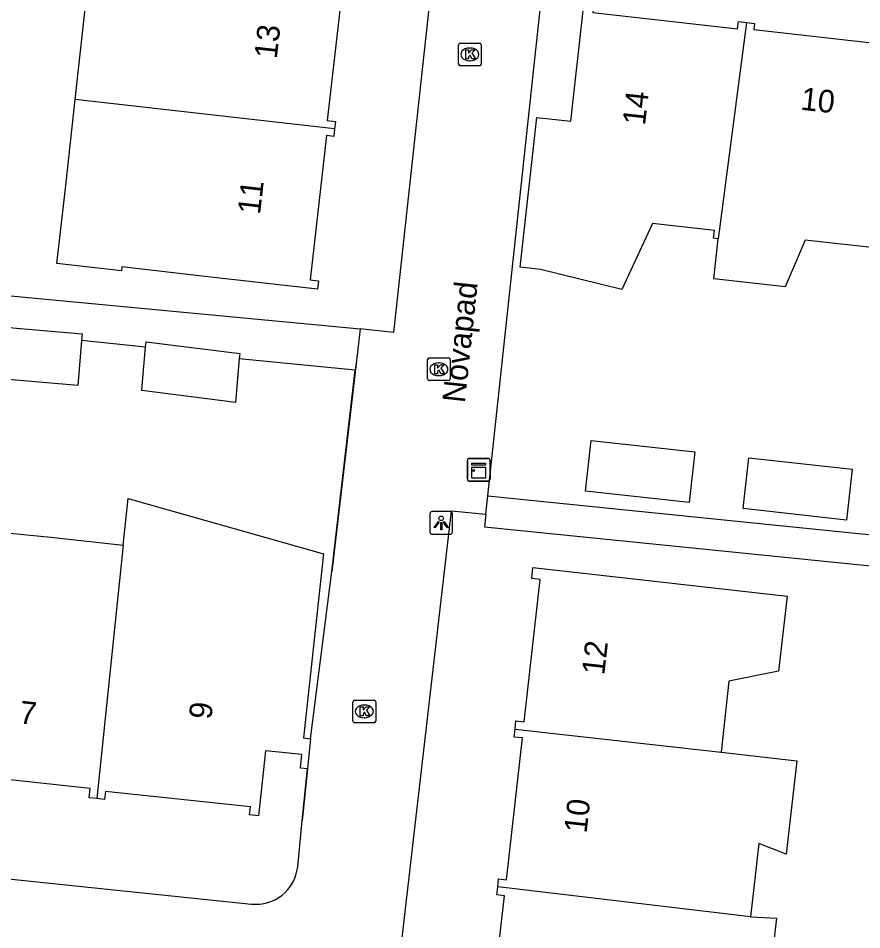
# Model space of a CAD drawing. Extents: x 162398 to 163643, y 386453 to 387397.
# Drawn here: x 162578.45 to 162615.67, y 386560.69 to 386600.89 of the extents above; entities that cross this region are included whole.
import ezdxf

# ---------------------------------------------------------------- set-up
doc = ezdxf.new("R2010")
doc.units = 0
for name, color, linetype in [('IMGEO_Kast', 7, 'Continuous'), ('IMGEO_Kolk', 7, 'Continuous'), ('IMGEO_Lichtpunt', 7, 'Continuous'), ('IMGEO_Muur', 7, 'Continuous'), ('IMGEO_Openbare_ruimte_label', 7, 'Continuous'), ('IMGEO_Pand', 7, 'Continuous'), ('IMGEO_Pand_nummerreeks', 7, 'Continuous'), ('IMGEO_Voetpad_open', 7, 'Continuous')]:
    doc.layers.add(name, color=color, linetype=linetype)

msp = doc.modelspace()

# ---------------------------------------------------------------- linework, layer by layer
at = {"layer": 'IMGEO_Kast'}
for p, q in [((162598.268, 386580.556), (162598.268, 386581.397)), ((162598.268, 386581.397), (162598.268, 386580.556)), ((162598.343, 386581.481), (162599.184, 386581.481)), ((162599.184, 386581.481), (162598.343, 386581.481)), ((162599.268, 386581.406), (162599.268, 386580.565)), ((162599.268, 386580.565), (162599.268, 386581.406)), ((162599.193, 386580.481), (162598.352, 386580.481)), ((162598.352, 386580.481), (162599.193, 386580.481))]:
    msp.add_line(p, q, dxfattribs=at)
for points in [[(162598.463, 386581.271), (162599.063, 386581.271), (162599.063, 386581.186), (162598.463, 386581.186), (162598.463, 386581.271)], [(162598.463, 386581.096), (162599.063, 386581.096), (162599.063, 386580.607), (162598.463, 386580.607), (162598.463, 386581.096)]]:
    msp.add_lwpolyline(points, dxfattribs=at)
msp.add_circle((162598.547, 386580.945), 0.0377, dxfattribs=at)
for centre, start, end in [((162598.346, 386581.403), 92.4484, 184.2845), ((162598.346, 386581.403), 92.4484, 184.2845), ((162599.19, 386581.403), 2.4484, 94.2845), ((162599.19, 386581.403), 2.4484, 94.2845), ((162598.346, 386580.559), 182.4484, 274.2845), ((162598.346, 386580.559), 182.4484, 274.2845), ((162599.19, 386580.559), 272.4484, 4.2845), ((162599.19, 386580.559), 272.4484, 4.2845)]:
    msp.add_arc(centre, 0.0779, start, end, dxfattribs=at)
at = {"layer": 'IMGEO_Kolk'}
for p, q in [((162597.875, 386598.873), (162597.875, 386599.725)), ((162597.95, 386599.799), (162598.802, 386599.799)), ((162598.876, 386599.725), (162598.876, 386598.873)), ((162598.363, 386599.579), (162598.388, 386599.579)), ((162598.386, 386599.019), (162598.361, 386599.019)), ((162598.802, 386598.799), (162597.95, 386598.799)), ((162596.509, 386584.983), (162596.509, 386585.835)), ((162596.584, 386585.909), (162597.436, 386585.909)), ((162596.997, 386585.689), (162597.022, 386585.689)), ((162597.51, 386585.835), (162597.51, 386584.983)), ((162597.436, 386584.909), (162596.584, 386584.909)), ((162597.02, 386585.129), (162596.995, 386585.129)), ((162593.221, 386569.892), (162593.221, 386570.744)), ((162593.296, 386570.818), (162594.148, 386570.818)), ((162594.222, 386570.744), (162594.222, 386569.892)), ((162593.709, 386570.598), (162593.734, 386570.598)), ((162593.732, 386570.038), (162593.707, 386570.038)), ((162594.148, 386569.818), (162593.296, 386569.818))]:
    msp.add_line(p, q, dxfattribs=at)
for points in [[(162597.875, 386598.873), (162597.875, 386599.725)], [(162597.95, 386599.799), (162598.802, 386599.799)], [(162598.876, 386599.725), (162598.876, 386598.873)], [(162598.196, 386599.499), (162598.319, 386599.499), (162598.319, 386599.348), (162598.449, 386599.499), (162598.613, 386599.499), (162598.467, 386599.348), (162598.62, 386599.099), (162598.468, 386599.099), (162598.383, 386599.263), (162598.319, 386599.196), (162598.319, 386599.099), (162598.196, 386599.099), (162598.196, 386599.499)], [(162598.802, 386598.799), (162597.95, 386598.799)], [(162596.509, 386584.983), (162596.509, 386585.835)], [(162596.584, 386585.909), (162597.436, 386585.909)], [(162596.83, 386585.609), (162596.953, 386585.609), (162596.953, 386585.458), (162597.083, 386585.609), (162597.247, 386585.609), (162597.101, 386585.458), (162597.254, 386585.209), (162597.102, 386585.209), (162597.017, 386585.373), (162596.953, 386585.306), (162596.953, 386585.209), (162596.83, 386585.209), (162596.83, 386585.609)], [(162597.51, 386585.835), (162597.51, 386584.983)], [(162597.436, 386584.909), (162596.584, 386584.909)], [(162593.221, 386569.892), (162593.221, 386570.744)], [(162593.296, 386570.818), (162594.148, 386570.818)], [(162594.222, 386570.744), (162594.222, 386569.892)], [(162593.542, 386570.518), (162593.665, 386570.518), (162593.665, 386570.367), (162593.795, 386570.518), (162593.959, 386570.518), (162593.813, 386570.367), (162593.966, 386570.118), (162593.814, 386570.118), (162593.729, 386570.282), (162593.665, 386570.215), (162593.665, 386570.118), (162593.542, 386570.118), (162593.542, 386570.518)], [(162594.148, 386569.818), (162593.296, 386569.818)]]:
    msp.add_lwpolyline(points, dxfattribs=at)
for centre, start, end in [((162597.952, 386599.723), 91.552, 178.448), ((162597.952, 386599.723), 91.552, 178.448), ((162598.8, 386599.723), 1.552, 88.448), ((162598.8, 386599.723), 1.552, 88.448), ((162597.952, 386598.875), 181.552, 268.448), ((162597.952, 386598.875), 181.552, 268.448), ((162598.8, 386598.875), 271.552, 358.448), ((162598.8, 386598.875), 271.552, 358.448), ((162596.586, 386585.833), 91.552, 178.448), ((162596.586, 386585.833), 91.552, 178.448), ((162597.434, 386585.833), 1.552, 88.448), ((162597.434, 386585.833), 1.552, 88.448), ((162596.586, 386584.985), 181.552, 268.448), ((162596.586, 386584.985), 181.552, 268.448), ((162597.434, 386584.985), 271.552, 358.448), ((162597.434, 386584.985), 271.552, 358.448), ((162593.298, 386570.742), 91.552, 178.448), ((162593.298, 386570.742), 91.552, 178.448), ((162594.146, 386570.742), 1.552, 88.448), ((162594.146, 386570.742), 1.552, 88.448), ((162593.298, 386569.894), 181.552, 268.448), ((162593.298, 386569.894), 181.552, 268.448), ((162594.146, 386569.894), 271.552, 358.448), ((162594.146, 386569.894), 271.552, 358.448)]:
    msp.add_arc(centre, 0.0765, start, end, dxfattribs=at)
for centre, major_axis, ratio, start_param, end_param in [((162598.362, 386599.299), (-0.387, 0.002), 0.722429, 4.712389, 7.853982), ((162598.387, 386599.299), (-0.39, 0.002), 0.717154, 1.570796, 4.712389), ((162596.996, 386585.409), (-0.387, 0.002), 0.722429, 4.712389, 7.853982), ((162597.021, 386585.409), (-0.39, 0.002), 0.717154, 1.570796, 4.712389), ((162593.708, 386570.318), (-0.387, 0.002), 0.722429, 4.712389, 7.853982), ((162593.733, 386570.318), (-0.39, 0.002), 0.717154, 1.570796, 4.712389)]:
    msp.add_ellipse(centre, major_axis=major_axis, ratio=ratio, start_param=start_param, end_param=end_param, dxfattribs=at)
at = {"layer": 'IMGEO_Lichtpunt'}
for p, q in [((162596.613, 386579.037), (162596.613, 386578.23)), ((162596.613, 386579.037), (162596.613, 386578.23)), ((162597.515, 386579.132), (162596.707, 386579.132)), ((162597.515, 386579.132), (162596.707, 386579.132)), ((162597.609, 386578.23), (162597.609, 386579.037)), ((162597.609, 386578.23), (162597.609, 386579.037)), ((162596.707, 386578.136), (162597.515, 386578.136)), ((162596.707, 386578.136), (162597.515, 386578.136))]:
    msp.add_line(p, q, dxfattribs=at)
for points in [[(162596.987, 386578.701), (162597.026, 386578.673), (162596.838, 386578.411), (162596.8, 386578.438), (162596.987, 386578.701)], [(162597.089, 386578.653), (162597.136, 386578.653), (162597.136, 386578.331), (162597.089, 386578.331), (162597.089, 386578.653)], [(162597.199, 386578.673), (162597.237, 386578.7), (162597.424, 386578.438), (162597.385, 386578.41), (162597.199, 386578.673)]]:
    msp.add_lwpolyline(points, dxfattribs=at)
msp.add_circle((162597.112, 386578.835), 0.0994, dxfattribs=at)
for centre, start, end in [((162596.707, 386579.037), 90, 180), ((162596.707, 386579.037), 90, 180), ((162597.515, 386579.037), 0, 90), ((162597.515, 386579.037), 0, 90), ((162596.707, 386578.23), 180, 270), ((162596.707, 386578.23), 180, 270), ((162597.515, 386578.23), 270, 0), ((162597.515, 386578.23), 270, 360)]:
    msp.add_arc(centre, 0.0946, start, end, dxfattribs=at)
at = {"layer": 'IMGEO_Muur'}
for points in [[(162593.372, 386585.788), (162592.294, 386576.49)], [(162591.207, 386567.783), (162590.984, 386565.511)]]:
    msp.add_lwpolyline(points, dxfattribs=at)
at = {"layer": 'IMGEO_Pand'}
for points in [[(162580.97, 386597.316), (162581.379, 386601.045), (162581.734, 386604.147), (162583.906, 386603.898)], [(162593.149, 386602.978), (162593.108, 386602.621), (162592.802, 386602.656), (162592.083, 386596.383), (162592.447, 386596.342), (162592.409, 386596.012)], [(162609.336, 386591.165), (162609.127, 386591.188), (162609.166, 386591.536), (162606.433, 386591.841), (162605.086, 386588.936), (162601.493, 386589.817), (162600.599, 386589.916), (162601.336, 386596.515), (162602.826, 386596.349), (162603.402, 386601.507), (162603.837, 386601.458), (162603.802, 386601.141), (162610.188, 386600.428), (162610.224, 386600.747), (162610.578, 386600.708)], [(162610.578, 386600.708), (162609.336, 386591.165)], [(162610.578, 386600.708), (162610.932, 386600.668), (162610.901, 386600.391), (162617.16, 386599.692), (162617.191, 386599.977), (162617.52, 386599.94)], [(162592.409, 386596.012), (162592.371, 386595.684), (162592.058, 386595.72), (162591.329, 386589.36), (162591.696, 386589.318), (162591.652, 386588.94), (162586.685, 386589.509), (162583.03, 386589.927), (162583.01, 386589.755), (162580.161, 386590.082), (162580.539, 386593.381), (162580.97, 386597.316)], [(162592.409, 386596.012), (162583.175, 386597.065), (162580.97, 386597.316)], [(162616.491, 386590.735), (162613.161, 386591.107), (162612.279, 386589.05), (162609.139, 386589.401), (162609.336, 386591.165)], [(162581.251, 386586.674), (162581.084, 386584.694), (162576.633, 386585.071), (162576.827, 386587.354)], [(162576.827, 386587.354), (162581.277, 386586.977), (162581.251, 386586.674)], [(162584.071, 386586.392), (162584.09, 386586.622), (162588.224, 386586.101), (162588.204, 386585.869)], [(162588.204, 386585.869), (162588.042, 386583.95), (162583.908, 386584.471), (162583.94, 386584.851), (162584.071, 386586.392)], [(162608.296, 386581.765), (162608.047, 386579.528), (162603.485, 386580.035), (162603.734, 386582.272), (162608.296, 386581.765)], [(162615.238, 386580.997), (162614.989, 386578.76), (162610.427, 386579.267), (162610.676, 386581.504), (162615.238, 386580.997)], [(162583.082, 386577.656), (162583.303, 386579.717), (162591.915, 386577.274), (162591.043, 386569.15), (162591.351, 386569.116)], [(162576.254, 386578.363), (162579.886, 386578), (162583.082, 386577.656)], [(162583.082, 386577.656), (162581.92, 386566.471)], [(162600.368, 386569.542), (162600.409, 386569.897), (162600.772, 386569.856), (162601.484, 386576.143), (162601.105, 386576.186), (162601.159, 386576.67), (162606.128, 386576.108), (162612.372, 386575.401), (162611.998, 386572.094), (162609.807, 386571.651), (162609.465, 386568.517)], [(162599.605, 386562.578), (162599.645, 386562.931), (162599.993, 386562.892), (162600.701, 386569.146), (162600.328, 386569.188), (162600.368, 386569.542)], [(162600.368, 386569.542), (162609.465, 386568.517)], [(162591.351, 386569.116), (162591.207, 386567.783)], [(162591.207, 386567.783), (162590.898, 386567.816), (162590.962, 386568.412), (162589.361, 386568.583), (162589.053, 386565.719), (162588.661, 386565.761), (162588.698, 386566.103), (162582.3, 386566.791), (162582.261, 386566.434), (162581.92, 386566.471)], [(162609.465, 386568.517), (162612.797, 386568.142), (162612.33, 386564.02), (162611.119, 386564.493), (162610.753, 386561.263)], [(162581.92, 386566.471), (162581.578, 386566.508), (162581.623, 386566.921), (162575.474, 386567.581), (162575.428, 386567.159), (162575.06, 386567.198)], [(162598.775, 386555.64), (162598.822, 386556.047), (162599.206, 386556.003), (162599.906, 386562.187), (162599.565, 386562.226), (162599.605, 386562.578)], [(162610.753, 386561.263), (162599.605, 386562.578)], [(162610.753, 386561.263), (162611.899, 386561.193), (162611.439, 386557.132), (162610.366, 386557.515), (162609.997, 386554.26), (162607.847, 386554.503)]]:
    msp.add_lwpolyline(points, dxfattribs=at)
at = {"layer": 'IMGEO_Voetpad_open'}
for points in [[(162597.635, 386611.189), (162595.004, 386587.03), (162593.535, 386587.193)], [(162599.162, 386579.822), (162602.317, 386609.066)], [(162570.75, 386593.304), (162570.318, 386589.379), (162593.535, 386587.193)], [(162593.535, 386587.193), (162593.372, 386585.788), (162593.323, 386585.365)], [(162584.071, 386586.392), (162581.251, 386586.674)], [(162593.323, 386585.365), (162588.204, 386585.869)], [(162599.162, 386579.822), (162624.637, 386577.233), (162625.902, 386585.912)], [(162591.351, 386569.116), (162592.294, 386576.49), (162593.323, 386585.365)], [(162599.075, 386579.017), (162599.162, 386579.822)], [(162594.088, 386549.01), (162597.565, 386579.171), (162599.075, 386579.017)], [(162599.075, 386579.017), (162599.022, 386578.467), (162623.054, 386576.032), (162622.81, 386573.525)], [(162550.287, 386568.543), (162549.978, 386565.851), (162550.761, 386565.77), (162588.742, 386561.821)], [(162590.782, 386563.457), (162590.984, 386565.511), (162591.207, 386567.783)]]:
    msp.add_lwpolyline(points, dxfattribs=at)
msp.add_arc((162588.934, 386563.671), 1.86, 264.0651, 353.3914, dxfattribs=at)

# ---------------------------------------------------------------- texts
at = {"layer": 'IMGEO_Openbare_ruimte_label'}
msp.add_text('Novapad', height=1, rotation=83.856, dxfattribs=at).set_placement((162598.153, 386583.899))
at = {"layer": 'IMGEO_Pand_nummerreeks'}
for s, rotation, p in [('13', 83.4614, (162589.854, 386599.076)), ('10', 353.6277, (162612.939, 386596.863)), ('14', 83.6311, (162606.104, 386596.143)), ('11', 83.4611, (162589.118, 386592.209)), ('12', 83.5388, (162604.305, 386571.897)), ('7', 353.8105, (162578.465, 386569.798)), ('9', 83.8697, (162586.972, 386569.941)), ('10', 83.5412, (162603.524, 386564.923))]:
    msp.add_text(s, height=1, rotation=rotation, dxfattribs=at).set_placement(p)

doc.saveas('drawing.dxf')
